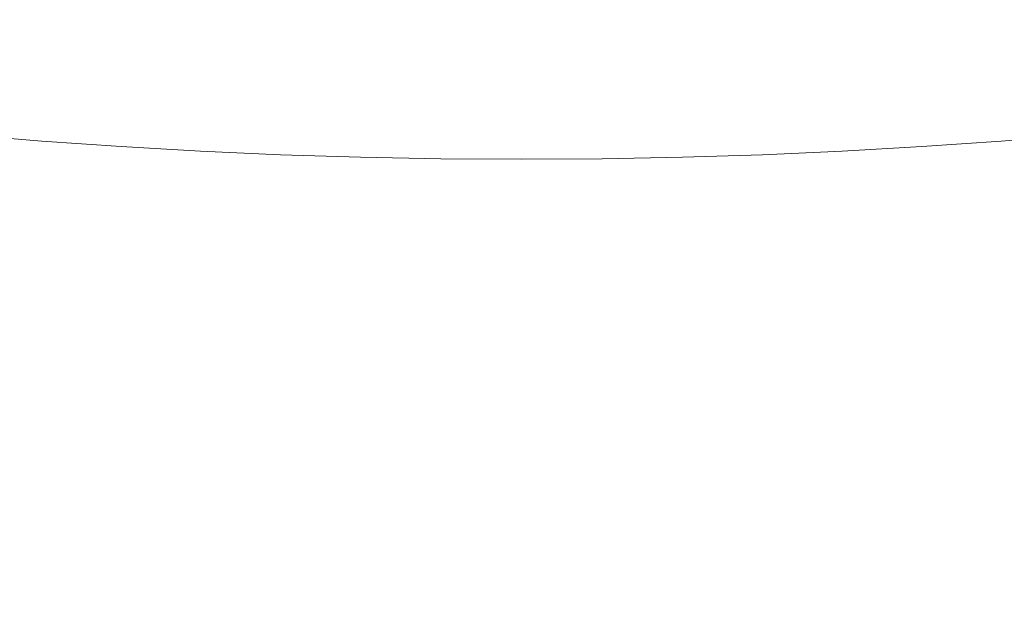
# Model space of a CAD drawing. Header units: millimetres. Extents: x -226731 to 126254, y -16359 to 60195.
# Tile 345 of 510: x -133826 to -133589, y 10354 to 10495. Entities that reach past the tile are written whole.
import ezdxf

# ---------------------------------------------------------------- set-up
doc = ezdxf.new("R2010")
doc.units = ezdxf.units.MM
doc.header["$LTSCALE"] = 0.1
doc.header["$MEASUREMENT"] = 0
for name, color, linetype, lineweight in [('0_CCE_ FF_SIDE WALL SPRINKLER', 6, 'Continuous', 0), ('FIRE CIRCULE', 7, 'Continuous', 5), ('M-HVAC-Zonal', 2, 'Continuous', 30), ('SPRINKLER COVERAGE AREA', 1, 'Continuous', 9)]:
    doc.layers.add(name, color=color, linetype=linetype, lineweight=lineweight)
doc.layers.add('FIRE FIGHTING SERVICES', color=5, linetype='Continuous')
doc.layers.add('M-HVAC-Cassette Zone', color=7, linetype='Continuous')

# ---------------------------------------------------------------- blocks, each defined once
blk = doc.blocks.new('A$C0CE26435')
at = {"layer": 'M-HVAC-Cassette Zone', "ltscale": 1.2}
blk.add_circle((0, 0), 3000, dxfattribs=at)
blk = doc.blocks.new('A$C2AD535C3')
at = {"layer": 'SPRINKLER COVERAGE AREA', "color": 1}
blk.add_circle((0, 0), 2500, dxfattribs=at)
blk = doc.blocks.new('G$C3584CA52')
at = {"layer": '0_CCE_ FF_SIDE WALL SPRINKLER', "color": 240, "xscale": -0.6, "yscale": 0.6, "zscale": 0.6}
blk.add_blockref('A$C2AD535C3', (5355.33, -9259), dxfattribs=at)

msp = doc.modelspace()

# ---------------------------------------------------------------- linework, layer by layer
at = {"layer": 'FIRE CIRCULE', "color": 3}
msp.add_circle((-132638.19, 12118.04), 3500, dxfattribs=at)

# ---------------------------------------------------------------- block references
at = {"layer": 'FIRE FIGHTING SERVICES'}
msp.add_blockref('G$C3584CA52', (-139060.33, 21220.5), dxfattribs=at)
at = {"layer": 'M-HVAC-Zonal', "ltscale": 1.2}
msp.add_blockref('A$C0CE26435', (-133319.19, 12892.93), dxfattribs=at)

doc.saveas('drawing.dxf')
